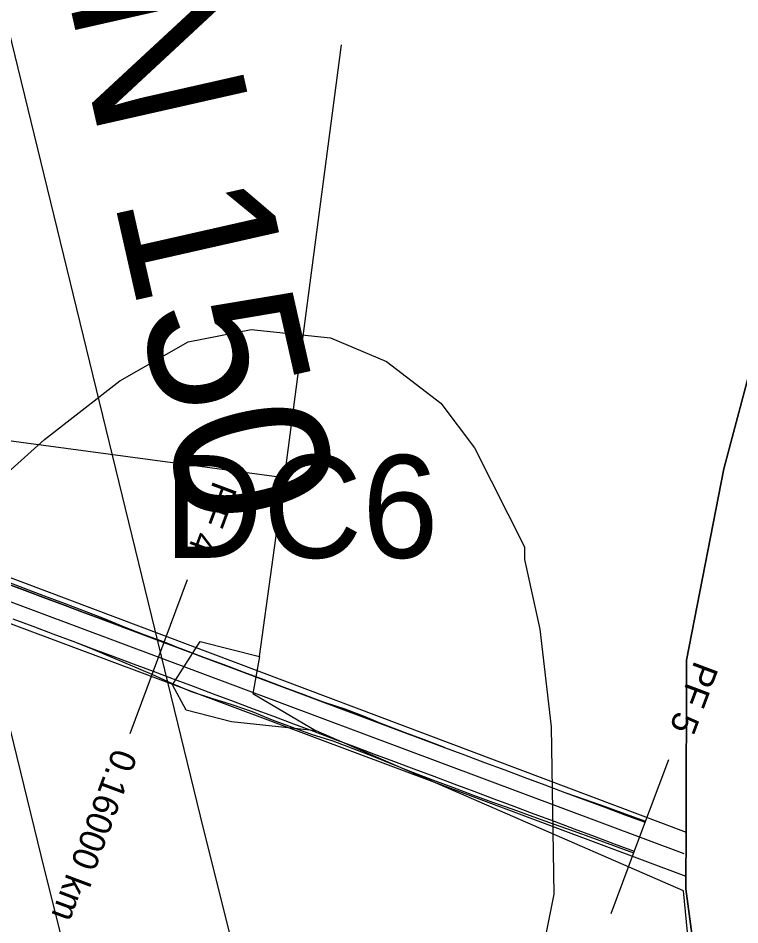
# Model space of a CAD drawing. Extents: x -555887 to -552101, y -1100251 to -1096546.
# Drawn here: x -553543.4 to -553473.1, y -1097330.6 to -1097242.4 of the extents above; entities that cross this region are included whole.
import ezdxf

# ---------------------------------------------------------------- set-up
doc = ezdxf.new("R2010")
doc.units = 0
for name, color, linetype in [('07_OCH_P A POPISY TI', 7, 'Continuous'), ('07_PLYNOVOD', 7, 'Continuous'), ('PARCELY_cesty', 7, 'Continuous'), ('POLYGONY_POPIS_CESTY', 7, 'Continuous'), ('POLYGONY_SITUACE_PF', 7, 'Continuous'), ('POLYGONY_SITUACE_PF_POPISY', 7, 'Continuous'), ('POLYGONY_SITUACE_PO', 7, 'Continuous'), ('vrstevnice', 7, 'Continuous'), ('ZSST', 7, 'Continuous'), ('zájem', 7, 'Continuous')]:
    doc.layers.add(name, color=color, linetype=linetype)

msp = doc.modelspace()

# ---------------------------------------------------------------- linework, layer by layer
at = {"layer": '07_OCH_P A POPISY TI'}
for points in [[(-553574.217, -1097120.442), (-553565.588, -1097155.535), (-553546.885, -1097232.999), (-553525.624, -1097320.013), (-553504.501, -1097404.573), (-553504.455, -1097404.754), (-553494.227, -1097444.768), (-553477.771, -1097515.856), (-553477.697, -1097516.109), (-553477.381, -1097517.195), (-553476.998, -1097519.425), (-553476.868, -1097521.684), (-553476.994, -1097523.943), (-553477.184, -1097525.058), (-553488.78, -1097593.146), (-553503.72, -1097682.074)], [(-553589.763, -1097124.224), (-553581.134, -1097159.323), (-553562.433, -1097236.776), (-553541.157, -1097323.851), (-553520.012, -1097408.499), (-553519.955, -1097408.722), (-553509.773, -1097448.554), (-553493.258, -1097519.899), (-553493.059, -1097520.582), (-553492.932, -1097521.018), (-553492.88, -1097521.924), (-553492.957, -1097522.372), (-553504.556, -1097590.477), (-553519.48, -1097679.311)]]:
    msp.add_lwpolyline(points, dxfattribs=at)
at = {"layer": 'PARCELY_cesty'}
msp.add_line((-553673.4, -1097248.15), (-553478.332, -1097321.582), dxfattribs=at)
msp.add_lwpolyline([(-553665.731, -1097263.939), (-553661.91, -1097259.75), (-553656.336, -1097259.353), (-553478.346, -1097325.848)], dxfattribs=at)
at = {"layer": 'POLYGONY_SITUACE_PF'}
for p, q in [((-553526.893, -1097297.03), (-553529.693, -1097304.524)), ((-553529.693, -1097304.524), (-553532.494, -1097312.018)), ((-553480.056, -1097314.533), (-553482.857, -1097322.027)), ((-553482.857, -1097322.027), (-553485.657, -1097329.521))]:
    msp.add_line(p, q, dxfattribs=at)
at = {"layer": 'POLYGONY_SITUACE_PO'}
for p, q in [((-553679.807, -1097248.45), (-553478.542, -1097323.639)), ((-553673.735, -1097249.093), (-553501.847, -1097313.329)), ((-553544.78, -1097297.285), (-553542.829, -1097298.014)), ((-553542.829, -1097298.014), (-553544.78, -1097297.285)), ((-553544.714, -1097297.109), (-553542.767, -1097297.849)), ((-553542.829, -1097298.014), (-553540.877, -1097298.743)), ((-553540.877, -1097298.743), (-553542.829, -1097298.014)), ((-553542.767, -1097297.849), (-553540.815, -1097298.578)), ((-553540.815, -1097298.578), (-553538.867, -1097299.316)), ((-553540.877, -1097298.743), (-553538.926, -1097299.472)), ((-553538.926, -1097299.472), (-553540.877, -1097298.743)), ((-553538.926, -1097299.472), (-553536.974, -1097300.202)), ((-553536.974, -1097300.202), (-553538.926, -1097299.472)), ((-553538.867, -1097299.316), (-553536.917, -1097300.049)), ((-553536.974, -1097300.202), (-553535.022, -1097300.931)), ((-553535.022, -1097300.931), (-553536.974, -1097300.202)), ((-553536.917, -1097300.049), (-553534.974, -1097300.801)), ((-553543.879, -1097300.824), (-553541.927, -1097301.553)), ((-553543.879, -1097300.824), (-553541.927, -1097301.553)), ((-553543.879, -1097300.824), (-553541.927, -1097301.553)), ((-553535.022, -1097300.931), (-553533.071, -1097301.66)), ((-553533.071, -1097301.66), (-553535.022, -1097300.931)), ((-553534.974, -1097300.801), (-553533.047, -1097301.597)), ((-553541.927, -1097301.553), (-553539.976, -1097302.283)), ((-553541.927, -1097301.553), (-553539.976, -1097302.283)), ((-553541.927, -1097301.553), (-553539.976, -1097302.283)), ((-553533.071, -1097301.66), (-553531.119, -1097302.39)), ((-553531.119, -1097302.39), (-553533.071, -1097301.66)), ((-553533.047, -1097301.597), (-553531.108, -1097302.359)), ((-553539.976, -1097302.283), (-553538.024, -1097303.012)), ((-553539.976, -1097302.283), (-553538.024, -1097303.012)), ((-553539.976, -1097302.283), (-553538.024, -1097303.012)), ((-553538.024, -1097303.012), (-553536.073, -1097303.741)), ((-553538.024, -1097303.012), (-553536.073, -1097303.741)), ((-553538.024, -1097303.012), (-553538.024, -1097303.012)), ((-553538.024, -1097303.012), (-553536.08, -1097303.761)), ((-553531.119, -1097302.39), (-553529.168, -1097303.119)), ((-553529.168, -1097303.119), (-553531.119, -1097302.39)), ((-553531.108, -1097302.359), (-553529.152, -1097303.077)), ((-553529.152, -1097303.077), (-553527.216, -1097303.848)), ((-553536.08, -1097303.761), (-553534.16, -1097304.575)), ((-553536.073, -1097303.741), (-553534.121, -1097304.471)), ((-553536.073, -1097303.741), (-553534.121, -1097304.471)), ((-553529.168, -1097303.119), (-553527.216, -1097303.848)), ((-553527.216, -1097303.848), (-553529.168, -1097303.119)), ((-553527.216, -1097303.848), (-553525.265, -1097304.578)), ((-553527.216, -1097303.848), (-553525.265, -1097304.578)), ((-553525.265, -1097304.578), (-553527.216, -1097303.848)), ((-553534.16, -1097304.575), (-553532.243, -1097305.397)), ((-553534.121, -1097304.471), (-553532.17, -1097305.2)), ((-553534.121, -1097304.471), (-553532.17, -1097305.2)), ((-553525.265, -1097304.578), (-553523.313, -1097305.307)), ((-553525.265, -1097304.578), (-553525.265, -1097304.578)), ((-553525.265, -1097304.578), (-553523.313, -1097305.307)), ((-553523.313, -1097305.307), (-553525.265, -1097304.578)), ((-553532.243, -1097305.397), (-553530.327, -1097306.221)), ((-553532.17, -1097305.2), (-553530.218, -1097305.929)), ((-553532.17, -1097305.2), (-553530.218, -1097305.929)), ((-553523.313, -1097305.307), (-553521.362, -1097306.036)), ((-553523.313, -1097305.307), (-553521.362, -1097306.036)), ((-553521.362, -1097306.036), (-553523.313, -1097305.307)), ((-553530.327, -1097306.221), (-553528.43, -1097307.095)), ((-553530.218, -1097305.929), (-553528.267, -1097306.658)), ((-553530.218, -1097305.929), (-553528.267, -1097306.658)), ((-553521.362, -1097306.036), (-553519.41, -1097306.765)), ((-553521.362, -1097306.036), (-553519.41, -1097306.765)), ((-553519.41, -1097306.765), (-553521.362, -1097306.036)), ((-553528.43, -1097307.095), (-553526.507, -1097307.9)), ((-553528.267, -1097306.658), (-553526.315, -1097307.388)), ((-553528.267, -1097306.658), (-553526.315, -1097307.388)), ((-553526.315, -1097307.388), (-553524.364, -1097308.117)), ((-553526.315, -1097307.388), (-553524.364, -1097308.117)), ((-553519.41, -1097306.765), (-553517.459, -1097307.495)), ((-553519.41, -1097306.765), (-553517.459, -1097307.495)), ((-553517.459, -1097307.495), (-553519.41, -1097306.765)), ((-553517.459, -1097307.495), (-553515.507, -1097308.224)), ((-553517.459, -1097307.495), (-553517.459, -1097307.495)), ((-553517.459, -1097307.495), (-553515.501, -1097308.207)), ((-553515.507, -1097308.224), (-553517.459, -1097307.495)), ((-553526.507, -1097307.9), (-553524.518, -1097308.53)), ((-553524.364, -1097308.117), (-553522.412, -1097308.846)), ((-553524.364, -1097308.117), (-553522.412, -1097308.846)), ((-553515.507, -1097308.224), (-553513.556, -1097308.953)), ((-553513.556, -1097308.953), (-553515.507, -1097308.224)), ((-553515.501, -1097308.207), (-553513.547, -1097308.929)), ((-553524.518, -1097308.53), (-553522.535, -1097309.175)), ((-553522.535, -1097309.175), (-553520.565, -1097309.855)), ((-553522.412, -1097308.846), (-553520.461, -1097309.576)), ((-553522.412, -1097308.846), (-553520.461, -1097309.576)), ((-553513.556, -1097308.953), (-553511.604, -1097309.683)), ((-553511.604, -1097309.683), (-553513.556, -1097308.953)), ((-553513.547, -1097308.929), (-553511.563, -1097309.573)), ((-553520.565, -1097309.855), (-553518.636, -1097310.644)), ((-553520.461, -1097309.576), (-553518.509, -1097310.305)), ((-553520.461, -1097309.576), (-553518.509, -1097310.305)), ((-553511.604, -1097309.683), (-553509.653, -1097310.412)), ((-553509.653, -1097310.412), (-553511.604, -1097309.683)), ((-553511.563, -1097309.573), (-553509.62, -1097310.324)), ((-553518.636, -1097310.644), (-553516.687, -1097311.38)), ((-553518.509, -1097310.305), (-553516.558, -1097311.034)), ((-553518.509, -1097310.305), (-553516.558, -1097311.034)), ((-553516.558, -1097311.034), (-553514.606, -1097311.763)), ((-553516.558, -1097311.034), (-553514.606, -1097311.763)), ((-553509.653, -1097310.412), (-553507.701, -1097311.141)), ((-553507.701, -1097311.141), (-553509.653, -1097310.412)), ((-553509.62, -1097310.324), (-553507.696, -1097311.126)), ((-553516.687, -1097311.38), (-553514.722, -1097312.073)), ((-553514.606, -1097311.763), (-553512.655, -1097312.493)), ((-553514.606, -1097311.763), (-553512.655, -1097312.493)), ((-553507.701, -1097311.141), (-553505.75, -1097311.87)), ((-553505.75, -1097311.87), (-553507.701, -1097311.141)), ((-553507.696, -1097311.126), (-553505.75, -1097311.87)), ((-553505.75, -1097311.87), (-553503.798, -1097312.6)), ((-553505.75, -1097311.87), (-553505.75, -1097311.87)), ((-553505.75, -1097311.87), (-553503.798, -1097312.6)), ((-553503.798, -1097312.6), (-553505.75, -1097311.87)), ((-553514.722, -1097312.073), (-553512.73, -1097312.694)), ((-553512.73, -1097312.694), (-553510.783, -1097313.436)), ((-553512.655, -1097312.493), (-553510.703, -1097313.222)), ((-553512.655, -1097312.493), (-553510.703, -1097313.222)), ((-553503.798, -1097312.6), (-553501.847, -1097313.329)), ((-553503.798, -1097312.6), (-553501.847, -1097313.329)), ((-553501.847, -1097313.329), (-553503.798, -1097312.6)), ((-553510.783, -1097313.436), (-553508.835, -1097314.175)), ((-553510.703, -1097313.222), (-553508.751, -1097313.951)), ((-553510.703, -1097313.222), (-553508.751, -1097313.951)), ((-553501.847, -1097313.329), (-553499.895, -1097314.058)), ((-553501.847, -1097313.329), (-553499.895, -1097314.058)), ((-553508.835, -1097314.175), (-553506.902, -1097314.953)), ((-553508.751, -1097313.951), (-553506.8, -1097314.681)), ((-553508.751, -1097313.951), (-553506.8, -1097314.681)), ((-553499.895, -1097314.058), (-553497.944, -1097314.788)), ((-553499.895, -1097314.058), (-553497.944, -1097314.788)), ((-553506.902, -1097314.953), (-553504.968, -1097315.73)), ((-553506.8, -1097314.681), (-553504.848, -1097315.41)), ((-553506.8, -1097314.681), (-553504.848, -1097315.41)), ((-553504.848, -1097315.41), (-553502.897, -1097316.139)), ((-553504.848, -1097315.41), (-553502.897, -1097316.139)), ((-553497.944, -1097314.788), (-553495.992, -1097315.517)), ((-553497.944, -1097314.788), (-553495.992, -1097315.517)), ((-553504.968, -1097315.73), (-553503.025, -1097316.481)), ((-553502.897, -1097316.139), (-553500.945, -1097316.869)), ((-553502.897, -1097316.139), (-553500.945, -1097316.869)), ((-553495.992, -1097315.517), (-553494.041, -1097316.246)), ((-553495.992, -1097315.517), (-553494.041, -1097316.246)), ((-553494.041, -1097316.246), (-553492.089, -1097316.976)), ((-553494.041, -1097316.246), (-553492.089, -1097316.976)), ((-553503.025, -1097316.481), (-553501.074, -1097317.212)), ((-553501.074, -1097317.212), (-553499.121, -1097317.938)), ((-553500.945, -1097316.869), (-553498.994, -1097317.598)), ((-553500.945, -1097316.869), (-553498.994, -1097317.598)), ((-553492.089, -1097316.976), (-553490.138, -1097317.705)), ((-553492.089, -1097316.976), (-553490.138, -1097317.705)), ((-553499.121, -1097317.938), (-553497.168, -1097318.664)), ((-553498.994, -1097317.598), (-553497.042, -1097318.327)), ((-553498.994, -1097317.598), (-553497.042, -1097318.327)), ((-553490.138, -1097317.705), (-553488.186, -1097318.434)), ((-553490.138, -1097317.705), (-553490.138, -1097317.705)), ((-553490.138, -1097317.705), (-553488.171, -1097318.392)), ((-553497.168, -1097318.664), (-553495.201, -1097319.35)), ((-553497.042, -1097318.327), (-553495.091, -1097319.056)), ((-553497.042, -1097318.327), (-553495.091, -1097319.056)), ((-553488.186, -1097318.434), (-553486.235, -1097319.163)), ((-553488.171, -1097318.392), (-553486.209, -1097319.095)), ((-553495.201, -1097319.35), (-553493.243, -1097320.062)), ((-553495.091, -1097319.056), (-553493.139, -1097319.786)), ((-553495.091, -1097319.056), (-553493.139, -1097319.786)), ((-553493.139, -1097319.786), (-553491.188, -1097320.515)), ((-553493.139, -1097319.786), (-553491.188, -1097320.515)), ((-553486.235, -1097319.163), (-553484.283, -1097319.893)), ((-553486.209, -1097319.095), (-553484.251, -1097319.806)), ((-553484.251, -1097319.806), (-553482.292, -1097320.516)), ((-553493.243, -1097320.062), (-553491.286, -1097320.778)), ((-553491.188, -1097320.515), (-553489.236, -1097321.244)), ((-553491.188, -1097320.515), (-553489.236, -1097321.244)), ((-553484.283, -1097319.893), (-553482.332, -1097320.622)), ((-553491.286, -1097320.778), (-553489.317, -1097321.459)), ((-553489.317, -1097321.459), (-553487.355, -1097322.162)), ((-553489.236, -1097321.244), (-553487.285, -1097321.974)), ((-553489.236, -1097321.244), (-553487.285, -1097321.974)), ((-553487.355, -1097322.162), (-553485.399, -1097322.88)), ((-553487.285, -1097321.974), (-553485.333, -1097322.703)), ((-553487.285, -1097321.974), (-553485.333, -1097322.703)), ((-553485.399, -1097322.88), (-553483.442, -1097323.593)), ((-553485.333, -1097322.703), (-553483.382, -1097323.432)), ((-553485.333, -1097322.703), (-553483.382, -1097323.432))]:
    msp.add_line(p, q, dxfattribs=at)
at = {"layer": 'vrstevnice'}
msp.add_lwpolyline([(-553631.168, -1097353.541), (-553578.331, -1097321.003), (-553572.003, -1097315.556), (-553564.293, -1097307.395), (-553557.364, -1097299.798), (-553551.25, -1097292.743), (-553540.788, -1097283.382), (-553533.451, -1097277.684), (-553526.794, -1097273.886), (-553520.68, -1097272.665), (-553512.935, -1097273.479), (-553507.5, -1097275.785), (-553502.202, -1097279.855), (-553498.941, -1097284.196), (-553494.05, -1097293.829), (-553494.05, -1097295.05), (-553492.555, -1097301.833), (-553491.468, -1097311.33), (-553491.196, -1097327.61), (-553493.914, -1097341.041)], dxfattribs=at)
at = {"layer": 'ZSST'}
msp.add_line((-553511.9, -1097245), (-553517.47, -1097287.12), dxfattribs=at)
for points in [[(-553519.85, -1097304.5), (-553517.47, -1097287.12), (-553549.61, -1097282.79), (-553600.1, -1097268.75)], [(-553859.38, -1097321.17), (-553801.93, -1097342.05), (-553749.75, -1097361.79), (-553678.34, -1097388.41), (-553621.64, -1097409.22), (-553570.23, -1097428.18), (-553515.7, -1097448.7), (-553466.21, -1097466.64), (-553468.82, -1097433.6), (-553472.01, -1097395.23), (-553478.6, -1097327.28), (-553514.35, -1097311.72), (-553522.57, -1097310.84), (-553527.01, -1097309.71), (-553528.34, -1097307.24), (-553525.62, -1097303.04), (-553519.85, -1097304.5), (-553520.5, -1097308.09), (-553514.35, -1097311.72)]]:
    msp.add_lwpolyline(points, dxfattribs=at)
at = {"layer": 'zájem'}
for points in [[(-553468.26, -1097427.51), (-553470.27, -1097387.64), (-553478.35, -1097327.08), (-553478.33, -1097321.05), (-553478.29, -1097304.84), (-553474.66, -1097286.22), (-553472.4, -1097277.72), (-553465.14, -1097250.39), (-553462.14, -1097240.5), (-553449.73, -1097224.56), (-553440.34, -1097212.5), (-553423.88, -1097194.88), (-553398.19, -1097178.87), (-553454.37, -1097120.74)], [(-553454.37, -1097120.74), (-553398.19, -1097178.87), (-553423.88, -1097194.88), (-553440.34, -1097212.5), (-553449.73, -1097224.56), (-553462.14, -1097240.5), (-553465.14, -1097250.39), (-553472.4, -1097277.72), (-553474.66, -1097286.22), (-553478.29, -1097304.84), (-553478.33, -1097321.05), (-553478.35, -1097327.08), (-553470.27, -1097387.64), (-553468.26, -1097427.51)]]:
    msp.add_lwpolyline(points, dxfattribs=at)

# ---------------------------------------------------------------- texts
at = {"layer": '07_PLYNOVOD'}
msp.add_text('plynovod VTL DN 150', height=15, rotation=282.75467, dxfattribs=at).set_placement((-553570.024, -1097101.125))
at = {"layer": 'POLYGONY_POPIS_CESTY'}
msp.add_text('DC6', height=10, dxfattribs=at).set_placement((-553529.183, -1097294.893))
at = {"layer": 'POLYGONY_SITUACE_PF_POPISY'}
for s, p in [('PF 4', (-553524.329, -1097287.313)), ('PF 5', (-553477.492, -1097304.816)), ('0.16000 km', (-553534.044, -1097313.31))]:
    msp.add_text(s, height=2.5, rotation=249.50895, dxfattribs=at).set_placement(p)

doc.saveas('drawing.dxf')
